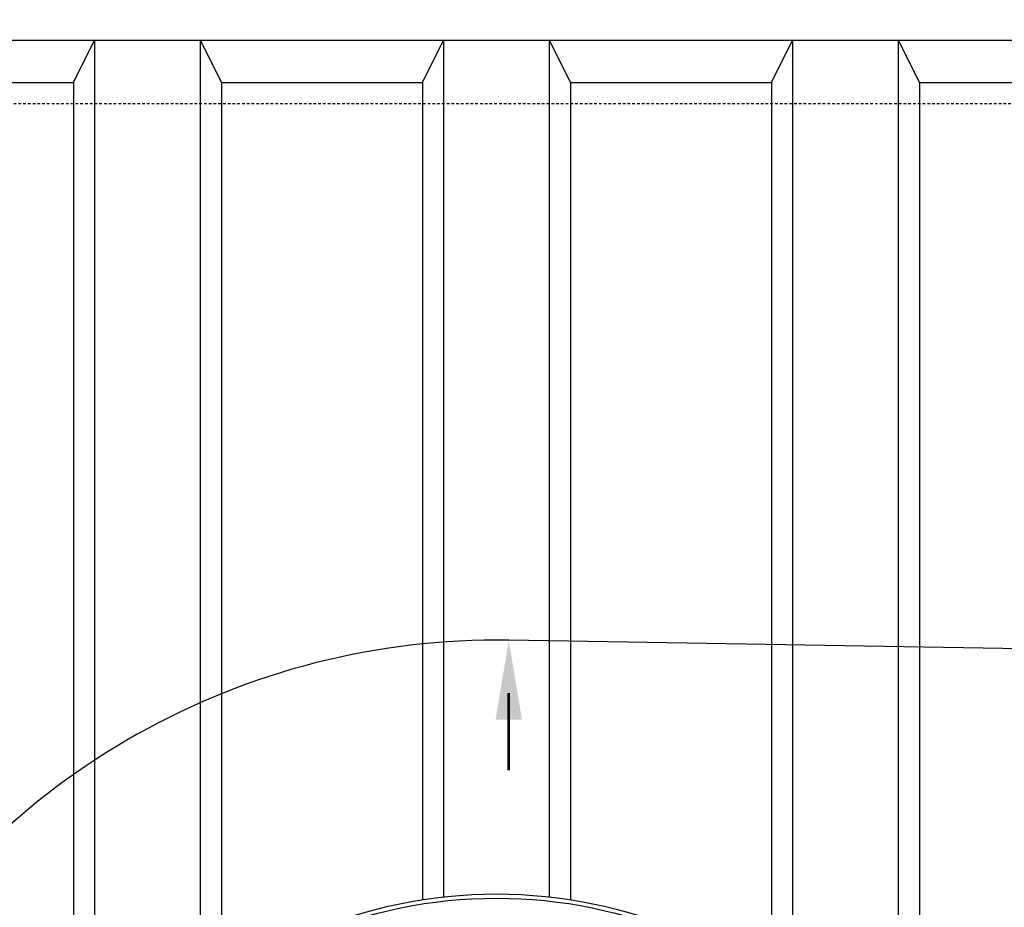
# Model space of a CAD drawing. Extents: x -169 to 6736, y -208 to 3022.
# Tile 633 of 656: x 5940 to 5986, y 1501 to 1543. Entities that reach past the tile are written whole.
import ezdxf

# ---------------------------------------------------------------- set-up
doc = ezdxf.new("R2010")
doc.units = 0
doc.header["$MEASUREMENT"] = 0
doc.linetypes.add('HIDDEN3', pattern=[0.1875, 0.125, -0.0625])
for name, color, linetype in [('TANK-ANCHOR', 4, 'CONTINUOUS'), ('TANK-MANHOLE-COVER-40', 2, 'CONTINUOUS'), ('TANK-SLOPE', 3, 'CONTINUOUS'), ('TANK-UST', 5, 'CONTINUOUS'), ('TANK-UST-RIB', 7, 'CONTINUOUS')]:
    doc.layers.add(name, color=color, linetype=linetype)

msp = doc.modelspace()

# ---------------------------------------------------------------- linework, layer by layer
at = {"layer": 'TANK-ANCHOR'}
msp.add_lwpolyline([(6046.51007, 1560.01839), (5872.51007, 1560.01839), (5872.51007, 1542.01839), (6046.51007, 1542.01839)], close=True, dxfattribs=at)
at = {"layer": 'TANK-MANHOLE-COVER-40', "color": 4, "linetype": 'Continuous'}
msp.add_circle((5962.40422, 1479.01916), 22.63902, dxfattribs=at)
at = {"layer": 'TANK-MANHOLE-COVER-40', "color": 1, "linetype": 'Continuous'}
msp.add_circle((5962.40422, 1479.01916), 22.44094, dxfattribs=at)
at = {"layer": 'TANK-SLOPE'}
msp.add_lwpolyline([(5962.98856, 1444.38507), (6048.96407, 1445.83561, 0.9832619), (6048.96466, 1512.20116), (5962.98918, 1513.65324, 1.01702303)], format="xyb", close=True, dxfattribs=at)
at = {"layer": 'TANK-SLOPE', "const_width": 0.125}
msp.add_lwpolyline([(5962.98918, 1511.15324), (5962.98918, 1507.51245)], dxfattribs=at)
at = {"layer": 'TANK-SLOPE'}
msp.add_solid([(5962.36418, 1509.90324), (5962.98918, 1513.65324), (5963.61418, 1509.90324)], dxfattribs=at)
at = {"layer": 'TANK-UST'}
msp.add_lwpolyline([(5921.36821, 1418.01839, -0.9543276), (5921.36821, 1540.01839), (5925.90422, 1540.01839), (5926.90422, 1542.01839), (5931.90422, 1542.01839), (5932.90422, 1540.01839), (5942.40422, 1540.01839), (5943.40422, 1542.01839), (5948.40422, 1542.01839), (5949.40422, 1540.01839), (5958.90422, 1540.01839), (5959.90422, 1542.01839), (5964.90422, 1542.01839), (5965.90422, 1540.01839), (5975.40422, 1540.01839), (5976.40422, 1542.01839), (5981.40422, 1542.01839), (5982.40422, 1540.01839), (5991.90422, 1540.01839)], format="xyb", dxfattribs=at)
at = {"layer": 'TANK-UST', "color": 2, "linetype": 'HIDDEN3'}
msp.add_lwpolyline([(5925.90422, 1539.01839), (5921.39167, 1539.01839, 0.9539575), (5921.39167, 1419.01839), (5925.90422, 1419.01839), (6021.15442, 1419.01839), (6120.17377, 1419.01839), (6345.17377, 1419.01839), (6349.66697, 1419.01839, 0.9539575), (6349.66697, 1539.01839), (6345.17377, 1539.01839), (6120.17377, 1539.01839), (6021.15442, 1539.01839)], format="xyb", close=True, dxfattribs=at)
at = {"layer": 'TANK-UST-RIB'}
for p, q in [((5943.40422, 1542.01839), (5943.40422, 1491.32795)), ((5948.40422, 1542.01839), (5948.40422, 1496.80955)), ((5959.90422, 1542.01839), (5959.90422, 1501.51895)), ((5964.90422, 1542.01839), (5964.90422, 1501.51895)), ((5976.40422, 1542.01839), (5976.40422, 1496.80955)), ((5981.40422, 1542.01839), (5981.40422, 1491.32795)), ((5942.40422, 1540.01839), (5942.40422, 1489.62619)), ((5949.40422, 1540.01839), (5949.40422, 1497.55283)), ((5958.90422, 1540.01839), (5958.90422, 1501.38523)), ((5965.90422, 1540.01839), (5965.90422, 1501.38523)), ((5975.40422, 1540.01839), (5975.40422, 1497.55283)), ((5982.40422, 1540.01839), (5982.40422, 1489.62619))]:
    msp.add_line(p, q, dxfattribs=at)

doc.saveas('drawing.dxf')
